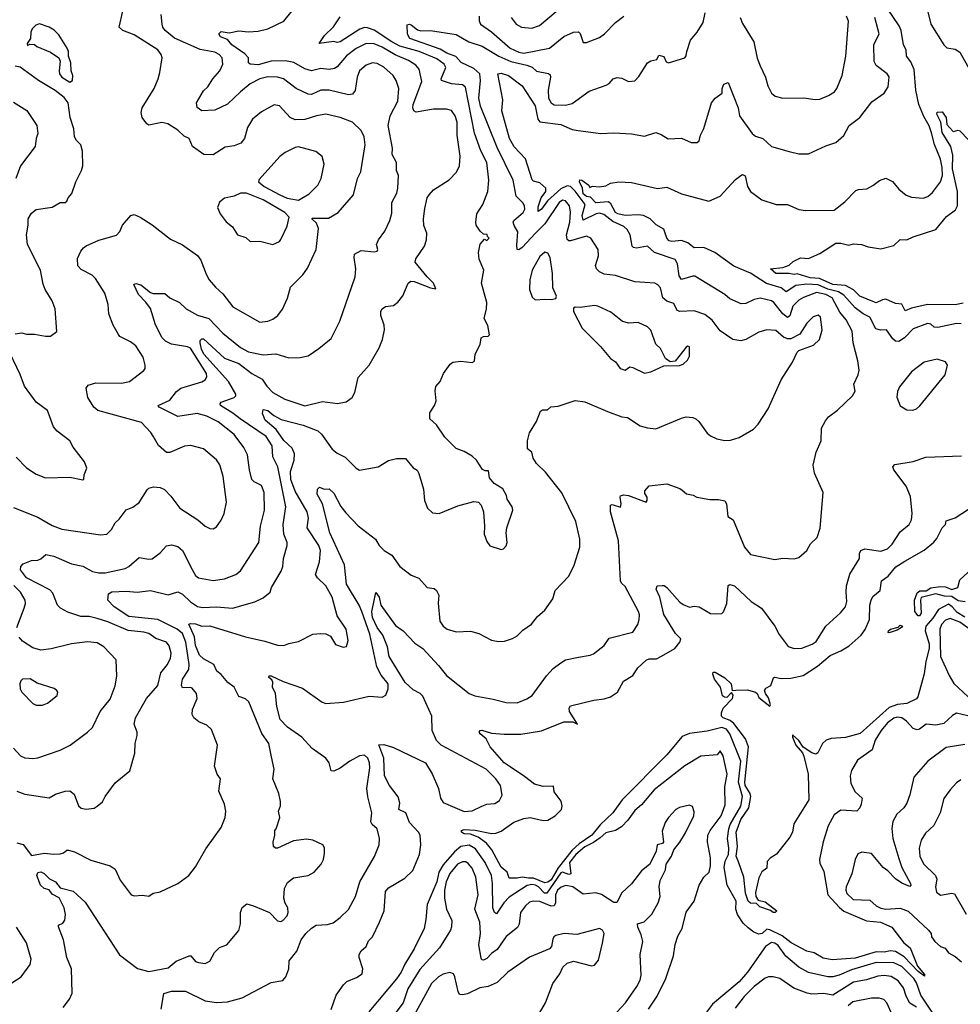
# Model space of a CAD drawing. Extents: x 1246230 to 1426786, y 660032 to 763141.
# Tile 363 of 566: x 1371733 to 1377578, y 676255 to 682372. Entities that reach past the tile are written whole.
import ezdxf

# ---------------------------------------------------------------- set-up
doc = ezdxf.new("R2010")
doc.units = 0

msp = doc.modelspace()

# ---------------------------------------------------------------- linework, layer by layer
at = {"layer": '0CON10XD'}
for points in [[(1371695, 679340.8), (1371845, 679280.6), (1371935, 679230), (1371995, 679207.8), (1372235, 679171.4), (1372275, 679175.8), (1372302.5, 679205), (1372325, 679246.7), (1372351.7, 679268.3), (1372393.4, 679326.6), (1372435, 679344), (1372475, 679372), (1372525, 679451.2), (1372535, 679461.2), (1372565, 679470), (1372605, 679465.7), (1372632.4, 679452.4), (1372672.8, 679412.8), (1372727.2, 679337.2), (1372838.8, 679265), (1372885, 679226.2), (1372915, 679212), (1372935, 679208), (1372955, 679221.2), (1372985, 679263.3), (1373004, 679305), (1373018.6, 679375), (1372996.5, 679535), (1372976.2, 679606.2), (1372955, 679638), (1372875, 679705.8), (1372795.8, 679725.8), (1372757.8, 679722.2), (1372665, 679684), (1372645, 679682.5), (1372595.7, 679725.7), (1372561.4, 679785), (1372547.8, 679807.8), (1372488.9, 679868.9), (1372218.8, 679945), (1372193.8, 679965), (1372156, 680025), (1372146.4, 680083.6), (1372158.8, 680101.2), (1372205, 680115.4), (1372365, 680114.5), (1372414.2, 680124.2), (1372505, 680192.5), (1372512.5, 680205), (1372513.3, 680225), (1372500, 680275), (1372454, 680345), (1372420.9, 680370.9), (1372355, 680403.8), (1372345.8, 680415.8), (1372314.5, 680474.5), (1372287.5, 680545), (1372281.7, 680601.7), (1372262.1, 680672.1), (1372204.5, 680764.5), (1372184, 680785), (1372115, 680821.1), (1372093.9, 680843.9), (1372092, 680888), (1372113.1, 680935), (1372129.2, 680955), (1372145, 680968.1), (1372225, 681001.4), (1372335, 681034), (1372354.4, 681055.6), (1372371.4, 681095), (1372422.5, 681155), (1372445, 681161.4), (1372481.2, 681145), (1372555, 681097.5), (1372669.1, 681009.1), (1372745, 680972.5), (1372836.9, 680906.9), (1372858, 680878), (1372890.5, 680790.5), (1372910.8, 680755), (1372949.4, 680709.4), (1372995, 680668.6), (1373057.8, 680587.8), (1373225, 680492.9), (1373275, 680498.6), (1373305, 680510.8), (1373336.4, 680533.6), (1373366.4, 680573.6), (1373397.9, 680642.1), (1373415, 680710), (1373492, 680788), (1373521.8, 680828.2), (1373574.3, 680945), (1373588.7, 681075), (1373577.2, 681107.2), (1373548, 681135), (1373550, 681140), (1373651.8, 681138.2), (1373712.5, 681175), (1373807.1, 681285), (1373832.5, 681385), (1373853, 681427), (1373878.8, 681595), (1373873.1, 681645), (1373854.7, 681684.7), (1373801.2, 681735), (1373725, 681765.5), (1373635, 681784.5), (1373576.7, 681775), (1373505, 681752.5), (1373445, 681749.2), (1373414.1, 681764.1), (1373347.2, 681837.2), (1373315, 681842.5), (1373235, 681799.2), (1373179.2, 681755), (1373148, 681702), (1373130, 681635), (1373106, 681605), (1373065, 681589.4), (1373010.3, 681579.7), (1372935, 681533.5), (1372876.2, 681535), (1372805.6, 681585), (1372785, 681633.3), (1372755, 681648), (1372716, 681685), (1372654.2, 681724.2), (1372615, 681733.1), (1372535, 681717.7), (1372522.1, 681725), (1372493.8, 681765), (1372486.9, 681795), (1372492.9, 681825), (1372568, 681945), (1372594, 682005), (1372604.2, 682045), (1372618.6, 682135), (1372612.5, 682155), (1372591.4, 682185), (1372445, 682278.2), (1372374.1, 682304.1), (1372351.2, 682325), (1372374.4, 682425)], [(1371715, 677258.6), (1371755, 677247.1), (1371805, 677178.8), (1371885, 677194.7), (1371945, 677186.7), (1371985, 677190), (1372004.6, 677195.4), (1372025, 677212.5), (1372035, 677212.2), (1372072.4, 677202.4), (1372175, 677150), (1372295.7, 677115.7), (1372326.2, 677095), (1372356.4, 677026.4), (1372425.9, 676935.9), (1372445, 676928.8), (1372495, 676933.3), (1372535, 676927.5), (1372562.5, 676945), (1372605, 676954.2), (1372715, 677005.6), (1372782.9, 677055), (1372825, 677109.2), (1372889.8, 677220.2), (1372985, 677354), (1373008.5, 677415), (1373013.1, 677455), (1373005, 677497.5), (1372969.3, 677579.3), (1372980, 677655), (1372960, 677685), (1372944, 677735), (1372961.2, 677865), (1372925, 677961.2), (1372895, 677989.2), (1372845, 678009.2), (1372814.3, 678034.3), (1372804.2, 678055), (1372806.2, 678086.2), (1372835.7, 678155), (1372831.4, 678185), (1372805, 678219.5), (1372793.9, 678223.9), (1372745, 678220.6), (1372737.8, 678237.8), (1372745.4, 678275), (1372783.8, 678335), (1372786.8, 678365), (1372765.4, 678505), (1372745, 678557.8), (1372710.9, 678585), (1372590.5, 678645), (1372411.8, 678665), (1372320.6, 678725), (1372280, 678765), (1372284.7, 678805), (1372305, 678817.3), (1372395, 678820.9), (1372463.6, 678816.4), (1372545, 678826.2), (1372655, 678797.9), (1372715, 678816.9), (1372745, 678802.5), (1372794.7, 678754.7), (1372837.1, 678727.1), (1372869.7, 678719.7), (1372954.7, 678724.7), (1373055, 678715.5), (1373193.3, 678755), (1373245, 678780), (1373288.8, 678815), (1373297.5, 678845), (1373357.1, 678945), (1373368.6, 678975), (1373372.2, 679025), (1373395.7, 679105.7), (1373394.4, 679125), (1373373.9, 679175), (1373369.6, 679235), (1373386, 679345), (1373337, 679595), (1373306.7, 679656.7), (1373301.9, 679725), (1373265, 679781.6), (1373102.2, 679892.2), (1373057.6, 679927.6), (1372980.8, 679975), (1372977.5, 679985), (1372983.9, 679996.1), (1373065, 680024.6), (1373075.3, 680034.7), (1373075.3, 680045), (1373030.4, 680125), (1372876.1, 680295), (1372862.2, 680325), (1372853.8, 680365), (1372855, 680378.5), (1372865, 680389.7), (1372875, 680388.7), (1373005, 680268.8), (1373095.2, 680235.2), (1373175, 680174.7), (1373239.7, 680139.7), (1373268.5, 680095), (1373306.6, 680056.6), (1373380, 680015), (1373505, 679972.7), (1373615, 679999.4), (1373706.8, 679986.8), (1373762.1, 679997.9), (1373799.2, 680025), (1373815.7, 680055), (1373835, 680148.8), (1373904.2, 680225), (1373966.3, 680333.7), (1373987.1, 680385), (1374000, 680445), (1373998.5, 680475), (1373977.8, 680535), (1373977.9, 680562.1), (1373984.4, 680575.6), (1374005, 680590), (1374055, 680597.5), (1374083.3, 680616.7), (1374112.7, 680657.3), (1374147.5, 680735), (1374162.5, 680747.5), (1374185, 680746.5), (1374285, 680705.4), (1374319.1, 680700.9), (1374304.6, 680735), (1374264.2, 680774.2), (1374190.8, 680865), (1374194.3, 680885.7), (1374248, 680965), (1374260, 681005), (1374262, 681045), (1374244.4, 681094.4), (1374241.4, 681135), (1374250.9, 681199.1), (1374265.6, 681265), (1374276.9, 681285), (1374305, 681314.4), (1374402.2, 681377.8), (1374447.1, 681425), (1374465.4, 681465), (1374470.4, 681525), (1374451.8, 681655), (1374450.5, 681735), (1374439.4, 681775), (1374415, 681807.2), (1374385, 681816.6), (1374305, 681817.1), (1374197.2, 681797.2), (1374181.2, 681805), (1374174.7, 681824.7), (1374177.3, 681845), (1374231.4, 681988.6), (1374214.7, 682064.7), (1374195, 682088.8), (1374148, 682118), (1374065, 682153.4), (1373985, 682200.9), (1373935, 682223.2), (1373885, 682224.7), (1373823.9, 682193.9), (1373763.1, 682146.9), (1373705, 682078.9), (1373688, 682068), (1373655, 682062.1), (1373605, 682068.9), (1373545, 682054.6), (1373505, 682066.7), (1373435.2, 682105.2), (1373385, 682116), (1373294.8, 682115.2), (1373215, 682091.4), (1373165.6, 682095.6), (1373154, 682105), (1373154, 682135), (1373130.8, 682160.8), (1373050.4, 682215), (1373025, 682249.2), (1372980.8, 682265), (1372970.8, 682285), (1372985, 682299.4), (1373035, 682290.6), (1373095, 682302.9), (1373155, 682296.9), (1373215, 682301.8), (1373273.8, 682316.2), (1373375, 682363.3), (1373425, 682428)], [(1371715, 677578.2), (1371765, 677561.2), (1371915, 677538.1), (1371955, 677561.1), (1372015, 677579.4), (1372045, 677580.8), (1372070.9, 677560.9), (1372097.6, 677487.6), (1372115, 677474.3), (1372145, 677467.1), (1372195, 677474.2), (1372215, 677486), (1372246.8, 677513.2), (1372264, 677545), (1372325, 677630), (1372417.5, 677705), (1372448, 677815), (1372450, 677875), (1372462.5, 677925), (1372462, 677945), (1372444.4, 677994.4), (1372452.7, 678035), (1372520.4, 678155), (1372590.5, 678235), (1372609.4, 678315), (1372650.6, 678365), (1372669.4, 678405), (1372674.2, 678435.8), (1372661.1, 678481.1), (1372645, 678504.2), (1372578.3, 678528.3), (1372535, 678558.8), (1372505, 678567.5), (1372407.2, 678577.2), (1372280.6, 678630.6), (1372215, 678651.2), (1372165, 678663.4), (1372113.5, 678663.5), (1372031.3, 678691.3), (1371987.1, 678715), (1371967.5, 678735), (1371938.7, 678808.7), (1371920.6, 678830.6), (1371775, 678904.4), (1371736.7, 678955), (1371740, 678975), (1371755, 678990.8), (1371805, 679012.5), (1371845, 679014.3), (1371865, 679022), (1371895, 679050), (1371945, 679038.2), (1372055, 678990.6), (1372125, 678976.5), (1372185, 678944.7), (1372225, 678934.7), (1372264.7, 678935.3), (1372387.3, 678962.7), (1372410, 678975), (1372475, 679030.6), (1372535, 679020), (1372556.8, 679023.2), (1372605, 679060.8), (1372645, 679104.2), (1372675, 679110.5), (1372715, 679099.1), (1372743.6, 679075), (1372804.4, 678955.6), (1372825, 678920), (1372844.7, 678904.7), (1372935, 678887.5), (1373005, 678898.2), (1373075, 678925.6), (1373105, 678948.6), (1373219.6, 679125), (1373228.2, 679225), (1373253.8, 679325), (1373250.9, 679435), (1373235, 679478), (1373190.2, 679500.2), (1373176.2, 679516.2), (1373160.7, 679575), (1373149.1, 679669.1), (1373124.7, 679714.7), (1373064.5, 679795), (1372965, 679872.7), (1372895, 679909.7), (1372835, 679926.5), (1372715, 679906.2), (1372690.1, 679920.1), (1372598.8, 679965), (1372593.8, 679975), (1372665, 680009.2), (1372707, 680063), (1372735, 680083.1), (1372865, 680122.9), (1372885, 680134.5), (1372896.2, 680153.8), (1372893.3, 680175), (1372795, 680332.4), (1372775, 680340.7), (1372675.5, 680355.5), (1372638.8, 680375), (1372618.7, 680395), (1372577.3, 680477.3), (1372545, 680578.6), (1372517.5, 680617.5), (1372470, 680665), (1372442.3, 680727.7), (1372455, 680733.8), (1372485, 680724.3), (1372545, 680678), (1372561.9, 680671.9), (1372635, 680672), (1372666.2, 680645), (1372726, 680615), (1372768, 680575), (1372836.6, 680536.6), (1372908.1, 680515), (1372995.6, 680425), (1373105, 680335.4), (1373155, 680307.8), (1373245, 680290), (1373325, 680296.2), (1373405, 680271.9), (1373475.8, 680274.2), (1373525, 680284), (1373591.7, 680328.3), (1373668, 680392), (1373721.7, 680498.3), (1373817.5, 680775), (1373822, 680825), (1373811.9, 680895), (1373814.2, 680915), (1373855, 680937.8), (1373935, 680930.9), (1373953.3, 680935), (1373958.6, 680945), (1373950, 680975), (1373962.9, 681005), (1374001.1, 681058.9), (1374033.3, 681125), (1374045, 681170), (1374044.6, 681235.4), (1374075.5, 681295), (1374083.5, 681325), (1374086.7, 681405), (1374074.4, 681435), (1374074.3, 681485), (1374048.1, 681535), (1374048.5, 681575), (1374022.6, 681715), (1374034.6, 681775), (1374083.3, 681865), (1374088.8, 681945), (1374072.9, 681995), (1374054.5, 682025), (1373995, 682077.1), (1373955, 682100), (1373925, 682103.2), (1373885, 682089.6), (1373845.3, 682054.7), (1373829.3, 682015), (1373818, 681932), (1373800, 681910), (1373775, 681905.4), (1373656.1, 681933.9), (1373605, 681933.3), (1373545, 681907.9), (1373525, 681908.5), (1373450, 681945), (1373372.5, 682005), (1373335, 682016), (1373275, 682017.5), (1373224.8, 682005.2), (1373165, 681973.2), (1373103.8, 681925), (1373025, 681847.1), (1372945, 681809.2), (1372865, 681805.8), (1372835, 681826.7), (1372830.8, 681855), (1372875, 681929.2), (1372901.5, 681955), (1372933.5, 682005), (1372976.6, 682055), (1372994.6, 682095), (1372991.5, 682135), (1372971.9, 682155), (1372945, 682170.4), (1372855, 682186.1), (1372695, 682258.4), (1372637.5, 682305), (1372623.1, 682325), (1372618.1, 682345), (1372611.2, 682405)], [(1373936.7, 677173.3), (1373966.9, 677245), (1373968.5, 677285), (1373953.1, 677345), (1373922.8, 677372.8), (1373915, 677387.5), (1373920.4, 677445), (1373895.5, 677544.5), (1373889.1, 677595), (1373908.4, 677725), (1373907.3, 677755), (1373896.3, 677785), (1373875, 677802.2), (1373845, 677797.6), (1373784.6, 677765), (1373725, 677721.9), (1373684.1, 677704.1), (1373667.5, 677705), (1373655.9, 677755.9), (1373634.2, 677784.2), (1373550, 677845), (1373485.7, 677915), (1373397.1, 677977.1), (1373350.9, 678025), (1373331.1, 678105), (1373321.4, 678185), (1373303.1, 678225), (1373306.2, 678256.2), (1373299.8, 678269.8), (1373280.6, 678285), (1373282, 678295), (1373295.4, 678295.4), (1373369.8, 678259.8), (1373489.8, 678219.8), (1373611.9, 678131.9), (1373635, 678123.1), (1373745, 678132.1), (1373905, 678168.9), (1373985, 678162.5), (1374008.8, 678175), (1374022.5, 678215), (1374022.9, 678245), (1373978.8, 678298.8), (1373951.7, 678351.7), (1373909, 678555), (1373858.7, 678695), (1373841.8, 678735), (1373764.2, 678865), (1373751.8, 678985), (1373660.3, 679185), (1373613.4, 679363.4), (1373581.2, 679425), (1373583.7, 679456.3), (1373595, 679468.8), (1373625, 679456.2), (1373655, 679456.7), (1373685, 679430), (1373728.1, 679348.1), (1373758.7, 679308.7), (1373835, 679226.9), (1373944.6, 679144.6), (1373965.8, 679105), (1373998, 679075), (1374044.2, 679045), (1374095.8, 678975), (1374165, 678921.1), (1374212.2, 678902.2), (1374265, 678844.2), (1374307.3, 678837.3), (1374323.3, 678825), (1374336.8, 678796.8), (1374333, 678747), (1374344.2, 678635), (1374365, 678603.3), (1374390, 678585), (1374445, 678570), (1374535, 678573.8), (1374585, 678558.8), (1374665, 678518), (1374708.1, 678508.1), (1374745, 678510.6), (1374795, 678526.9), (1374825, 678544.3), (1374859.8, 678580.2), (1374912.4, 678617.6), (1374950, 678665), (1374995.7, 678704.3), (1375045, 678773.3), (1375061.2, 678825), (1375144.2, 678915.8), (1375177.3, 678982.7), (1375214, 679095), (1375214.2, 679145), (1375189.2, 679255), (1375102.6, 679432.6), (1375000.9, 679560.9), (1374943.3, 679615), (1374923, 679647), (1374916.2, 679685), (1374888.8, 679705), (1374888, 679755), (1374901.2, 679805), (1374943.6, 679876.4), (1374969.3, 679940.7), (1374981.7, 679948.3), (1375011.7, 679948.3), (1375032.5, 679967.5), (1375078.3, 679971.7), (1375185, 680006.7), (1375245, 679998.8), (1375385, 679938), (1375475, 679905.6), (1375509.7, 679899.7), (1375589.4, 679849.4), (1375635, 679835.6), (1375685, 679830.8), (1375845, 679897.5), (1375875, 679904), (1375915, 679901.2), (1375935, 679893.3), (1375953.3, 679875), (1376005, 679803.3), (1376025, 679786.2), (1376065, 679768), (1376115, 679758), (1376150.3, 679759.7), (1376203.4, 679776.6), (1376292.1, 679827.9), (1376321.1, 679858.9), (1376384.5, 679955.5), (1376465, 680133.8), (1376536, 680245), (1376565, 680307.5), (1376575, 680316.7), (1376665, 680350), (1376703.8, 680385), (1376718.6, 680445), (1376709.4, 680525), (1376695, 680535.6), (1376663.1, 680526.9), (1376625, 680487.5), (1376580.7, 680419.3), (1376525, 680388.9), (1376505, 680388.9), (1376479.4, 680399.4), (1376430.6, 680440.6), (1376375.6, 680444.4), (1376325, 680431.4), (1376245, 680385.6), (1376215, 680376.7), (1376165, 680386), (1376085, 680438.9), (1376036.1, 680505), (1375990.9, 680540.9), (1375925, 680563.1), (1375835, 680560), (1375818.8, 680565), (1375798, 680608), (1375755, 680624.2), (1375730, 680645), (1375715, 680706.7), (1375698.8, 680725), (1375680, 680735), (1375555, 680743.1), (1375435, 680782.7), (1375365, 680790.9), (1375336, 680805), (1375318, 680825), (1375311.9, 680845), (1375328.6, 680905), (1375327.5, 680945), (1375281.9, 681015), (1375255, 681027.1), (1375155, 680998.9), (1375145, 680998.4), (1375135, 681006.9), (1375131.5, 681035), (1375151.7, 681115), (1375155.7, 681175.7), (1375148.4, 681215), (1375125, 681247.7), (1375105, 681250.9), (1375085, 681236.5), (1374996.3, 681103.7), (1374937.9, 681045), (1374855, 680957.3), (1374835, 680943.1), (1374824.3, 680945), (1374821.1, 680971.1), (1374828, 681055), (1374805, 681092.5), (1374799.5, 681115), (1374803.1, 681125), (1374862.1, 681175), (1374870.7, 681195), (1374870.4, 681215), (1374860, 681235), (1374818.2, 681275), (1374798.2, 681375), (1374698.8, 681578.8), (1374595.2, 681835), (1374585.9, 681885), (1374597.2, 681995), (1374591.5, 682035), (1374555, 682068), (1374476.1, 682106.1), (1374443.5, 682143.5), (1374387.9, 682165), (1374345, 682189.6), (1374156.2, 682255), (1374141.7, 682281.7), (1374140, 682340), (1374155, 682344.4), (1374165, 682340), (1374205, 682308.5), (1374225, 682302.2), (1374285, 682304.6), (1374445, 682279.4), (1374523.7, 682233.7), (1374606.8, 682206.8), (1374710, 682145), (1374785, 682112.9), (1374885, 682090.3), (1374916.3, 682076.3), (1374945, 682052.9), (1375018.3, 682038.3), (1375028.6, 682028.6), (1375030.3, 682015), (1375016.7, 681935), (1375019.3, 681885), (1375034.4, 681855), (1375055, 681843.8), (1375125, 681840.4), (1375165, 681851.8), (1375272.1, 681927.9), (1375376.7, 681965), (1375395, 681976), (1375420, 682005), (1375445, 682013.8), (1375475, 682008), (1375515, 681987.5), (1375555, 681993.1), (1375580.6, 682019.4), (1375633.1, 682105), (1375655, 682117.5), (1375692.5, 682125), (1375705, 682152.5), (1375735, 682143.3), (1375750.7, 682110.7), (1375765, 682103.3), (1375865, 682136), (1375875, 682147.5), (1375877.5, 682175), (1375901.4, 682245), (1375942.5, 682295), (1375980, 682355), (1375992.2, 682415)], [(1374588.1, 682395), (1374588.9, 682365), (1374597.1, 682345), (1374665, 682296.9), (1374780.4, 682195), (1374835, 682169.5), (1374865, 682164.8), (1375025.8, 682195), (1375115, 682267.9), (1375174.2, 682294.2), (1375205, 682296), (1375215, 682286.2), (1375235, 682231.2), (1375255, 682230), (1375335, 682262.2), (1375366.7, 682283.3), (1375435, 682354.3), (1375486.7, 682393.3)], [(1374787.1, 682385), (1374818.1, 682345), (1374850, 682325), (1374915, 682320), (1374963.6, 682336.4), (1375065.9, 682424.1)], [(1377583, 680483), (1377553.8, 680485), (1377438.9, 680458.9), (1377415, 680462.5), (1377395, 680480), (1377375, 680484.4), (1377285, 680450.9), (1377231.5, 680395), (1377195, 680373.5), (1377175.9, 680375.9), (1377158.5, 680388.5), (1377120, 680445), (1377083.2, 680443.2), (1377052, 680452), (1377015, 680524.3), (1376975, 680544.2), (1376925, 680582.4), (1376855, 680659.8), (1376821.5, 680681.5), (1376755, 680698.5), (1376695, 680724), (1376625, 680728.4), (1376555, 680719.8), (1376495, 680681.8), (1376465, 680705.3), (1376373.7, 680733.7), (1376275, 680797.8), (1376170.4, 680840.4), (1376051.8, 680925), (1375985, 680956.7), (1375925, 680955.5), (1375885.5, 680985), (1375845, 681000.9), (1375785, 680994.1), (1375768.1, 680998.1), (1375753.5, 681015), (1375735, 681070.9), (1375688.1, 681098.1), (1375650.9, 681135), (1375610, 681155), (1375575, 681159.7), (1375495.1, 681154.9), (1375448.9, 681165), (1375435, 681175.3), (1375407.1, 681227.1), (1375391.3, 681241.3), (1375312, 681235), (1375279.2, 681269.2), (1375255, 681272.8), (1375235, 681291), (1375230.5, 681325), (1375211.8, 681365), (1375212.6, 681377.4), (1375225.4, 681375.4), (1375270, 681345), (1375275, 681330), (1375292.5, 681337.5), (1375335, 681333.3), (1375375, 681340), (1375405, 681356.7), (1375455, 681364), (1375535, 681360), (1375696.4, 681323.6), (1375755, 681330.8), (1375845, 681290.5), (1376014.6, 681245.4), (1376085.7, 681275), (1376180.4, 681379.6), (1376215, 681403.6), (1376225, 681410), (1376241.5, 681401.5), (1376255.5, 681335.5), (1376275, 681303.8), (1376345, 681252), (1376434.6, 681224.6), (1376505, 681224.3), (1376575, 681192.9), (1376615, 681185.7), (1376795, 681189.2), (1376859.4, 681240.6), (1376929.1, 681310.9), (1376945, 681317.8), (1376997.8, 681322.2), (1377035, 681341.2), (1377075, 681373.3), (1377115, 681386.7), (1377157.3, 681367.3), (1377195, 681318.8), (1377241.7, 681281.7), (1377275, 681270), (1377347.4, 681262.6), (1377376.2, 681273.8), (1377405, 681299.2), (1377454.6, 681365.4), (1377467.9, 681405), (1377465.9, 681454.1), (1377454.7, 681505), (1377417.2, 681597.2), (1377399.2, 681669.2), (1377385, 681713.3), (1377351.5, 681771.5), (1377320.8, 681845), (1377300.9, 681935), (1377291.9, 682061.9), (1377271.2, 682111.2), (1377242.5, 682145), (1377241.5, 682185), (1377224.5, 682215), (1377209.7, 682305), (1377198.7, 682335), (1377127.2, 682437.2)], [(1376210, 682385), (1376225, 682348.8), (1376294.3, 682234.3), (1376315, 682132.5), (1376333.3, 682085), (1376367.1, 682015), (1376381.3, 681961.3), (1376404, 681915), (1376427, 681897), (1376475, 681884.2), (1376605, 681887.5), (1376675, 681876), (1376705, 681879.2), (1376759.1, 681900.9), (1376795.5, 681924.5), (1376810, 681945), (1376844.5, 682025), (1376867.5, 682145), (1376882.4, 682362.4), (1376870, 682395)], [(1377370, 682445), (1377395.4, 682345), (1377475, 682216.2), (1377495, 682198), (1377545, 682188.2), (1377575, 682169.6), (1377659.1, 682019.1)], [(1372045, 681983.8), (1372060, 681995), (1372063.3, 682025), (1372053.3, 682055), (1372051.2, 682105), (1372036.7, 682145), (1372036.7, 682175), (1372026.7, 682195), (1371975, 682277.5), (1371946.1, 682306.1), (1371915, 682326.7), (1371855, 682346.7), (1371832.5, 682337.5), (1371810, 682315), (1371802.5, 682295), (1371800, 682255), (1371780, 682225), (1371781.7, 682211.7), (1371795, 682220), (1371825, 682217.5), (1371840, 682205), (1371925, 682171.2), (1371975.9, 682135.9), (1371983.9, 682113.9), (1371977.5, 682055), (1371980.8, 682035), (1371995, 682014.2), (1372045, 681983.8)], [(1373185, 676866.9), (1373285, 676826), (1373335, 676773.8), (1373355, 676769.2), (1373368.8, 676775), (1373394.2, 676805), (1373400, 676825), (1373398, 676855), (1373382.3, 676882.3), (1373374.3, 676914.3), (1373379.2, 676975), (1373397.9, 677012.1), (1373435, 677040.8), (1373525, 677055.8), (1373562, 677075), (1373606.9, 677125), (1373620, 677155), (1373627, 677193), (1373626.1, 677226.1), (1373616.1, 677246.1), (1373554.1, 677274.1), (1373515, 677280.8), (1373435, 677270.6), (1373335, 677225.8), (1373322.5, 677225), (1373310, 677235), (1373307.3, 677262.7), (1373318.6, 677305), (1373317.5, 677335), (1373326.2, 677345), (1373350, 677415), (1373340, 677455), (1373353, 677487), (1373353.3, 677515), (1373344, 677565), (1373305.7, 677655), (1373313.3, 677715), (1373297.7, 677792.3), (1373281.9, 677875), (1373237.1, 677937.1), (1373157.1, 678135), (1373135, 678153.1), (1373095, 678168), (1373065.6, 678225), (1373025.6, 678255), (1372985, 678304.4), (1372957.5, 678325), (1372938.1, 678365), (1372875, 678400.7), (1372850.4, 678425), (1372824.6, 678485), (1372818.1, 678538.1), (1372784.4, 678615.6), (1372795, 678620.6), (1372825, 678619.4), (1372865, 678604.3), (1372915, 678605.6), (1373135, 678538.2), (1373255, 678511.2), (1373335, 678485.6), (1373375, 678484.2), (1373405, 678496.2), (1373465, 678508.8), (1373555, 678553.8), (1373605, 678558.8), (1373636.1, 678556.1), (1373665, 678542.5), (1373695, 678490), (1373743.6, 678473.6), (1373763, 678477), (1373773.8, 678515), (1373762, 678585), (1373705, 678667.5), (1373675, 678783.8), (1373634.5, 678855), (1373582.5, 678905), (1373571.4, 678925), (1373596.7, 679003.3), (1373602.2, 679075), (1373591.6, 679105), (1373518.9, 679215), (1373526.9, 679275), (1373520, 679315), (1373445, 679443.8), (1373418, 679515), (1373415.6, 679564.4), (1373438.8, 679635), (1373441, 679675), (1373425, 679711.1), (1373375, 679757.1), (1373326.5, 679826.5), (1373257.8, 679885), (1373241.5, 679925), (1373245, 679950), (1373275, 679944.4), (1373312.2, 679912.2), (1373357.9, 679887.9), (1373494, 679854), (1373585, 679818.5), (1373607.4, 679797.4), (1373675, 679703.3), (1373705, 679680), (1373755, 679654.3), (1373823.8, 679585), (1373845, 679574), (1373960, 679595), (1374025, 679633.3), (1374075, 679646.7), (1374130, 679645), (1374177, 679587), (1374203, 679573), (1374213.6, 679553.6), (1374241.2, 679455), (1374248, 679385), (1374267.7, 679337.7), (1374298.3, 679308.3), (1374340, 679305), (1374455, 679352), (1374555, 679378.8), (1374583.6, 679373.6), (1374600, 679355), (1374614, 679315), (1374622, 679225), (1374620, 679175), (1374635, 679130), (1374655, 679102.5), (1374725, 679080), (1374740, 679085), (1374756.4, 679103.6), (1374762.5, 679125), (1374756.7, 679185), (1374760, 679215), (1374796.2, 679325), (1374793.8, 679345), (1374762.3, 679392.3), (1374757.1, 679415), (1374735, 679457.5), (1374681.2, 679491.2), (1374651.2, 679525), (1374645, 679570), (1374625, 679570), (1374608.3, 679578.3), (1374571.2, 679635), (1374545, 679660), (1374495, 679690), (1374445, 679707.5), (1374375, 679777.5), (1374323.3, 679855), (1374282.3, 679892.3), (1374281.2, 679928.8), (1374311.2, 679975), (1374320, 680005), (1374314.1, 680065.9), (1374317.7, 680092.3), (1374346, 680125), (1374365.5, 680174.5), (1374407.3, 680232.7), (1374425, 680243.8), (1374475, 680250.8), (1374545, 680243.3), (1374559.3, 680250.7), (1374563.3, 680295), (1374593.8, 680355), (1374600, 680395), (1374615, 680404), (1374644, 680406), (1374651.2, 680415), (1374641.3, 680471.3), (1374618.8, 680515), (1374634, 680575), (1374636.2, 680615), (1374602, 680735), (1374616.2, 680815), (1374587.5, 680885), (1374584, 680925), (1374595, 680977.5), (1374621.7, 681008.3), (1374635, 681000), (1374650, 681015), (1374640, 681025), (1374638.3, 681038.3), (1374615, 681040), (1374595, 681057.5), (1374570, 681095), (1374566.2, 681115), (1374572.5, 681165), (1374610, 681225), (1374641.5, 681305), (1374648.9, 681375), (1374636.5, 681485), (1374598.2, 681558.2), (1374558.1, 681668.1), (1374503.4, 681953.4), (1374485, 681967.1), (1374415, 681972.7), (1374354.2, 681994.2), (1374352.2, 682005), (1374380.6, 682075), (1374370.4, 682095), (1374325, 682130), (1374215, 682175.2), (1374095, 682207.5), (1374044.2, 682234.2), (1373935, 682307.3), (1373895, 682322.1), (1373875, 682323.1), (1373846.2, 682313.8), (1373725, 682234.2), (1373705, 682230.9), (1373685, 682237.1), (1373593.3, 682225), (1373626.9, 682275), (1373682.3, 682327.7), (1373725, 682390)], [(1373667.2, 676222.8), (1373698.6, 676311.4), (1373745, 676376.7), (1373765, 676397.5), (1373825, 676420.6), (1373860, 676445), (1373865.9, 676475), (1373842.4, 676545), (1373843.1, 676565), (1373855, 676587.3), (1373885.4, 676614.6), (1373900.6, 676649.4), (1373924.1, 676675), (1373968.5, 676765), (1373996.6, 676836.6), (1374005, 676956), (1374025, 676979.5), (1374125, 677037.5), (1374175, 677086.4), (1374217.2, 677185), (1374225.5, 677245.5), (1374220.6, 677305), (1374210, 677325), (1374154.7, 677384.7), (1374131.4, 677445), (1374088.8, 677465), (1374094.4, 677505), (1374084.5, 677544.5), (1374030, 677615), (1374000.5, 677675), (1373995.6, 677785), (1373965, 677867.5), (1373995, 677868), (1374055, 677850.6), (1374253.8, 677755), (1374296.3, 677686.3), (1374334.7, 677594.7), (1374347.5, 677535), (1374365, 677509.1), (1374495, 677452.3), (1374545, 677457.5), (1374604.4, 677485.6), (1374635, 677497.5), (1374685, 677501.9), (1374715, 677520.8), (1374731.4, 677555), (1374720, 677615), (1374691.4, 677655), (1374630.6, 677715), (1374350.8, 677865), (1374323.5, 677893.5), (1374296.8, 677955), (1374293.3, 678045), (1374238.5, 678168.5), (1374221.5, 678185), (1374178.5, 678208.5), (1374128.5, 678255), (1374028.2, 678415), (1374017.6, 678475), (1373988.9, 678548.9), (1373954.8, 678595), (1373925, 678657.1), (1373921.9, 678695), (1373932, 678742), (1373945, 678812.5), (1373965.6, 678785), (1373977.1, 678735), (1374068.6, 678608.6), (1374115, 678574.4), (1374188.4, 678498.4), (1374237.5, 678465), (1374335, 678360.8), (1374385, 678297.5), (1374525, 678186.7), (1374560.6, 678170.6), (1374675, 678151.1), (1374755, 678130), (1374825, 678128.6), (1374885, 678152.5), (1374917, 678173), (1375005.4, 678294.6), (1375048.3, 678341.7), (1375095, 678377.1), (1375125, 678395.6), (1375205, 678411.4), (1375276.8, 678423.2), (1375297.6, 678432.4), (1375363.8, 678485), (1375395, 678529.2), (1375543.2, 678566.8), (1375574.2, 678615), (1375581.9, 678645), (1375584.2, 678675), (1375577.1, 678695), (1375495, 678850.6), (1375471.5, 678871.5), (1375465.6, 678885), (1375454.6, 679134.6), (1375404.4, 679315), (1375404, 679356), (1375415, 679360), (1375465.9, 679344.1), (1375470, 679365), (1375463.9, 679406.1), (1375466.7, 679413.3), (1375485, 679420), (1375515, 679416.2), (1375626.1, 679373.9), (1375632.5, 679385), (1375632.5, 679405), (1375618.3, 679428.3), (1375617.5, 679445), (1375645, 679476.7), (1375755, 679488.8), (1375835, 679460), (1375849.1, 679449.1), (1375877, 679427), (1375917.3, 679417.3), (1375940, 679405), (1376022.1, 679392.1), (1376075, 679391.4), (1376115, 679382), (1376125.9, 679364.1), (1376133.8, 679285), (1376165.6, 679265.6), (1376236.2, 679095), (1376275, 679050), (1376425, 679018.8), (1376475, 679026), (1376545, 679023.3), (1376575, 679030), (1376625, 679074), (1376647.5, 679115), (1376689.2, 679155), (1376707.6, 679212.4), (1376725.8, 679435), (1376670.8, 679555), (1376663.5, 679605), (1376682.5, 679685), (1376714.2, 679755), (1376716, 679835), (1376740.7, 679880.7), (1376759.2, 679905), (1376815, 679946), (1376908, 680035), (1376923.8, 680065), (1376916.7, 680106.7), (1376942.5, 680165), (1376949.1, 680195), (1376941.9, 680251.9), (1376912.2, 680365), (1376906.8, 680436.8), (1376868.4, 680508.4), (1376829.4, 680555), (1376782.2, 680645), (1376742.9, 680665), (1376685, 680676.9), (1376603.7, 680646.3), (1376575, 680628.7), (1376538.1, 680591.9), (1376518.1, 680531.9), (1376505, 680521.2), (1376475, 680545.3), (1376419.1, 680615), (1376404.6, 680625.4), (1376335, 680642.2), (1376295.9, 680634.1), (1376245, 680608.5), (1376216.3, 680606.3), (1376145, 680636.9), (1376115, 680665.5), (1375928, 680778), (1375915, 680779.1), (1375845, 680758.1), (1375830.9, 680780.9), (1375819.7, 680855), (1375805, 680882.5), (1375676.7, 680926.7), (1375635, 680964.4), (1375565, 680951.8), (1375546.4, 680956.4), (1375539.4, 680965), (1375526.4, 681035), (1375508.3, 681068.3), (1375486.4, 681086.4), (1375418.8, 681118.8), (1375361.9, 681161.9), (1375335, 681169.5), (1375315, 681166), (1375235, 681126.7), (1375227.8, 681155), (1375246.8, 681225), (1375185, 681307), (1375155, 681335.2), (1375135, 681340), (1375095, 681320.6), (1375013, 681247), (1374975, 681195.3), (1374955, 681181.2), (1374955, 681210), (1374974.2, 681265.8), (1375001.2, 681305), (1375002.5, 681325), (1374965, 681359.5), (1374925, 681368.5), (1374916.8, 681376.8), (1374875, 681508.1), (1374805, 681581.8), (1374776.6, 681635), (1374728.8, 681805), (1374734.3, 681875), (1374703.8, 682036.2), (1374725, 682040.4), (1374771.2, 682025), (1374855, 681961.9), (1374935, 681836.9), (1374952.6, 681755), (1374965, 681736.7), (1375095, 681720), (1375165, 681690), (1375203.6, 681683.6), (1375345, 681664.3), (1375425, 681670), (1375535, 681663.3), (1375615, 681647.8), (1375685, 681671.4), (1375719.3, 681659.3), (1375762.1, 681632.1), (1375845, 681636.2), (1375905, 681610), (1375941.7, 681608.3), (1375955, 681620), (1375963.8, 681655), (1375985, 681696.7), (1376031.8, 681855), (1376055, 681884.4), (1376097.5, 681915), (1376098, 681945), (1376108.3, 681971.7), (1376135, 681982.5), (1376197.5, 681825), (1376205.6, 681775), (1376285, 681664.2), (1376305, 681648.6), (1376351.2, 681635), (1376405, 681584), (1376515, 681554.2), (1376575, 681538.6), (1376635, 681538), (1376742.2, 681587.8), (1376805, 681610), (1376855, 681652.5), (1376887.5, 681715), (1376954, 681765), (1377028.8, 681861.2), (1377105, 681916), (1377130, 681955), (1377135, 682016.7), (1377123.8, 682035), (1377055, 682087.1), (1377042, 682112), (1377041.5, 682215), (1377072.9, 682285), (1377046.2, 682385)], [(1371705, 680420), (1371745, 680425.8), (1371775, 680418.6), (1371825, 680419.2), (1371893.9, 680406.1), (1371925, 680406.7), (1371962.5, 680435), (1371952.5, 680575), (1371935.4, 680625.4), (1371890.8, 680695), (1371879.2, 680729.2), (1371861.2, 680815), (1371781.2, 680975), (1371774, 681035), (1371786, 681095), (1371786.2, 681135), (1371805, 681170), (1371835, 681193.8), (1371935, 681208), (1371985, 681236.2), (1372015, 681236.7), (1372025.8, 681244.2), (1372034.2, 681265.8), (1372056.8, 681293.2), (1372082, 681365), (1372117.5, 681435), (1372124, 681465), (1372123.8, 681555), (1372113.3, 681595), (1372085, 681622.5), (1372074.2, 681644.2), (1372070, 681695), (1372046, 681765), (1372034.2, 681855), (1372009.1, 681889.1), (1371952.7, 681932.7), (1371850, 681995), (1371735, 682077.5), (1371705, 682084.2)], [(1371695, 681858.8), (1371777, 681807), (1371840, 681715), (1371846.1, 681666.1), (1371834, 681635), (1371828.8, 681585), (1371736.7, 681465), (1371708.8, 681385)], [(1377595, 680610), (1377545, 680600), (1377375, 680603.4), (1377275, 680580.6), (1377235, 680564.2), (1377213.9, 680603.9), (1377175, 680609.5), (1377114.9, 680635.1), (1377095, 680632.7), (1377055, 680613.5), (1377045, 680616.2), (1376953.6, 680653.6), (1376915, 680694.8), (1376865, 680721), (1376785, 680727.8), (1376703.6, 680763.6), (1376645, 680769.3), (1376565, 680792.5), (1376545, 680788.9), (1376514.6, 680795.4), (1376465.3, 680795.3), (1376431.5, 680795), (1376397.5, 680825), (1376475, 680833.6), (1376515, 680847.5), (1376539.3, 680870.7), (1376585, 680893.3), (1376635, 680888), (1376705, 680920), (1376805, 680982.9), (1376835, 680984.3), (1376885, 680970.8), (1376915, 680979.4), (1376964.5, 680974.5), (1377005, 680960), (1377085, 680948), (1377165, 680968.8), (1377204.3, 681005.7), (1377245, 681003.8), (1377285, 681024), (1377425, 681069.5), (1377491.3, 681148.7), (1377548.3, 681191.7), (1377559.4, 681215), (1377561.3, 681305), (1377529.5, 681445), (1377530.5, 681529.5), (1377518.8, 681585), (1377465, 681670.6), (1377457.1, 681735), (1377431.2, 681785), (1377435, 681798.6), (1377465, 681800.6), (1377490.4, 681765), (1377495, 681721.2), (1377530.5, 681680.5), (1377535, 681676.7), (1377565, 681686), (1377575, 681681.2), (1377629.1, 681625)], [(1373465, 681250), (1373530.5, 681289.5), (1373586.1, 681343.9), (1373606.5, 681385), (1373625.6, 681475), (1373611.7, 681521.7), (1373573.9, 681553.9), (1373465, 681581.8), (1373445, 681577.8), (1373383.1, 681546.9), (1373348.3, 681521.7), (1373221.7, 681378.3), (1373216.7, 681365), (1373250.9, 681335), (1373348.8, 681285), (1373395, 681263.9), (1373465, 681250)], [(1373305, 680976.2), (1373325, 680983.8), (1373346.7, 680995), (1373355, 681007.5), (1373395, 681090), (1373407.1, 681145), (1373381.2, 681175), (1373245, 681254), (1373142.5, 681295), (1373105, 681294), (1373065, 681276), (1373005, 681263.3), (1372975, 681237.5), (1372961.2, 681205), (1372978.8, 681165), (1373015.8, 681115.8), (1373054.3, 681084.3), (1373086.7, 681035), (1373138.3, 681018.3), (1373165, 680993.8), (1373225.9, 680995.9), (1373305, 680976.2)], [(1374935, 680631.2), (1374995, 680636.7), (1375035, 680633.3), (1375065, 680640), (1375067.5, 680655), (1375046.4, 680706.4), (1375044.1, 680795.9), (1375028.9, 680895), (1375015, 680922), (1374995, 680928.1), (1374965, 680900), (1374917.9, 680815), (1374902.7, 680755), (1374900.4, 680695), (1374917.5, 680647.5), (1374935, 680631.2)], [(1375615, 680176.2), (1375655, 680184.2), (1375735, 680222), (1375833, 680223), (1375855, 680231.2), (1375882.3, 680257.7), (1375895, 680282.5), (1375895, 680340), (1375885, 680343.3), (1375875, 680336.7), (1375805, 680250), (1375775, 680247.5), (1375745, 680267.5), (1375715, 680330), (1375685, 680356.7), (1375655, 680443.8), (1375635, 680463.3), (1375575, 680490.8), (1375517.3, 680487.3), (1375477.9, 680497.9), (1375406.2, 680555), (1375325, 680592.5), (1375304.3, 680595.7), (1375215, 680583.3), (1375185, 680586.7), (1375175, 680580), (1375175, 680560), (1375227.1, 680455), (1375342.6, 680342.6), (1375405, 680267.5), (1375435.7, 680245.7), (1375464, 680205), (1375495, 680193.8), (1375523.6, 680216.4), (1375542.3, 680212.3), (1375615, 680176.2)], [(1371711.2, 679655), (1371775, 679588), (1371835, 679548), (1371893.8, 679526.2), (1372045, 679530.8), (1372125, 679512.5), (1372131.7, 679518.3), (1372133.3, 679545), (1372150, 679585), (1372136.2, 679625), (1372065, 679716.7), (1372043.8, 679755), (1371965, 679815.7), (1371941.9, 679841.9), (1371905, 679943.8), (1371835, 679996), (1371762.5, 680095), (1371735, 680167.5), (1371650, 680345)], [(1377283.6, 679946.4), (1377305, 679953.8), (1377326.8, 679973.2), (1377483.3, 680165), (1377497.5, 680225), (1377486.7, 680246.7), (1377435, 680263.3), (1377353.3, 680245), (1377275, 680183.8), (1377199.3, 680090.7), (1377187, 680063), (1377183.6, 680026.4), (1377205, 679972.5), (1377245, 679948.8), (1377283.6, 679946.4)], [(1377625, 678046.9), (1377555, 678064.5), (1377529.8, 678050.2), (1377475, 677998.9), (1377425, 677989.2), (1377365, 677995.6), (1377325.3, 677964.7), (1377310.3, 677959.7), (1377285, 677967.8), (1377244.5, 678014.5), (1377215, 678034.7), (1377185, 678039.4), (1377165, 678031.6), (1377125, 678003.3), (1377085.3, 677955), (1377048.5, 677895), (1377029.2, 677835), (1376938.9, 677771.1), (1376902.6, 677707.4), (1376892.9, 677675), (1376896.8, 677626.8), (1376924.4, 677575), (1376967.5, 677535), (1376962.3, 677497.7), (1376953.3, 677475), (1376935, 677453.8), (1376835, 677460), (1376795, 677432.5), (1376756.7, 677363.3), (1376725.9, 677264.1), (1376702.5, 677155), (1376705, 677131.2), (1376729.1, 677079.1), (1376753.8, 676935), (1376826.8, 676856.8), (1376853.3, 676833.3), (1376995, 676773.5), (1377082, 676765), (1377151.9, 676735), (1377226.4, 676636.4), (1377265.6, 676605), (1377312.1, 676492.1), (1377355, 676440), (1377355, 676428.8), (1377315, 676459.4), (1377229.7, 676549.7), (1377175, 676583.3), (1377145, 676587.2), (1377105, 676579.8), (1377055, 676581.3), (1376925, 676540.6), (1376781.1, 676531.1), (1376725, 676542.5), (1376669.4, 676575), (1376625, 676585.3), (1376526.6, 676636.6), (1376471.1, 676681.1), (1376395, 676718.1), (1376375, 676721.6), (1376345.7, 676694.3), (1376325, 676691.1), (1376295, 676702.8), (1376259.3, 676729.3), (1376229.4, 676759.4), (1376192.7, 676812.7), (1376183.6, 676845), (1376184.1, 676895), (1376130, 676995), (1376110.1, 677105), (1376116.9, 677145), (1376136.5, 677186.5), (1376139.1, 677225), (1376130.3, 677285), (1376139.4, 677345), (1376148.7, 677371.3), (1376213.7, 677485), (1376224.3, 677545), (1376199.4, 677635), (1376214, 677765), (1376144.8, 677935), (1376124.9, 677964.9), (1376095, 677974.9), (1376005, 677952.8), (1375895, 677937.7), (1375850.4, 677919.6), (1375754.2, 677805), (1375476.5, 677525), (1375418.6, 677445), (1375340.9, 677369.1), (1375287.1, 677305), (1375208.6, 677251.4), (1375166.5, 677213.5), (1375078.3, 677101.7), (1375035, 677027.7), (1375015, 677014.1), (1374995, 677010.4), (1374925, 677039.5), (1374895, 677038.1), (1374855, 677044.2), (1374825, 677037.5), (1374775, 677039.2), (1374762.5, 677075), (1374725, 677107.1), (1374665.8, 677215), (1374633.5, 677255), (1374582.6, 677292.6), (1374535, 677311.7), (1374493.8, 677313.8), (1374479.1, 677325), (1374478.6, 677335), (1374495, 677341.1), (1374563.3, 677336.7), (1374665, 677315.9), (1374692.3, 677317.7), (1374725, 677331.1), (1374804.2, 677385.8), (1374865, 677409.2), (1374905.4, 677415.4), (1374985, 677396.2), (1375015, 677399.2), (1375059.2, 677425), (1375098.8, 677465), (1375103.8, 677485), (1375097.3, 677517.3), (1375053.9, 677573.9), (1375050, 677610), (1374985, 677607.3), (1374931.8, 677621.8), (1374870.3, 677670.3), (1374779.6, 677729.6), (1374742.8, 677755), (1374655.8, 677855), (1374631.2, 677905), (1374594, 677935), (1374588.8, 677945), (1374593.3, 677955), (1374605, 677957.1), (1374665, 677940), (1374742.6, 677932.6), (1374846.2, 677933.8), (1374975, 677954.6), (1375115, 678010.3), (1375170.3, 678010.3), (1375200, 677995), (1375148.8, 678075), (1375146.2, 678095), (1375155, 678110), (1375300, 678145), (1375365, 678152), (1375405, 678166), (1375446.6, 678193.4), (1375485, 678262), (1375542.6, 678297.4), (1375574.7, 678345.3), (1375625, 678393.6), (1375645, 678402), (1375689, 678401), (1375721.9, 678418.1), (1375804, 678465), (1375835.8, 678504.2), (1375841.2, 678525), (1375808.3, 678558.3), (1375735, 678676), (1375711.1, 678785), (1375688.1, 678835), (1375695, 678853.8), (1375725, 678857.1), (1375736.8, 678856.8), (1375755, 678844), (1375834, 678754), (1375855, 678739.4), (1375895, 678722), (1375925, 678727.5), (1375955, 678724), (1376025, 678682.9), (1376065, 678680), (1376095, 678683.3), (1376106.4, 678693.6), (1376128, 678745), (1376135, 678857.5), (1376146.2, 678863.8), (1376175, 678855.6), (1376278.4, 678758.4), (1376341.9, 678715), (1376424.7, 678604.7), (1376452.3, 678552.3), (1376507.9, 678477.9), (1376545, 678464.4), (1376592.1, 678467.9), (1376657, 678493), (1376681.4, 678508.6), (1376742.5, 678605), (1376833.8, 678686.2), (1376865.4, 678724.6), (1376873.2, 678756.8), (1376867.9, 678815), (1376871.5, 678855), (1376892.1, 678927.9), (1376950.8, 679025), (1376951.4, 679055), (1376960, 679075), (1376985, 679084.3), (1377085, 679070.8), (1377125, 679084.2), (1377155.4, 679114.6), (1377205, 679190), (1377260, 679235), (1377274, 679265), (1377278.6, 679305), (1377268.9, 679408.9), (1377241.9, 679475), (1377165.8, 679575), (1377158.8, 679595), (1377171.7, 679608.3), (1377285, 679627.8), (1377363.6, 679653.6), (1377585, 679663.3)], [(1376182.5, 678207.5), (1376255, 678209), (1376305, 678194.3), (1376315.9, 678185.9), (1376325, 678160), (1376395, 678107.5), (1376398.8, 678115), (1376385, 678158.8), (1376366.5, 678186.5), (1376361.8, 678205), (1376370.3, 678219.7), (1376399.4, 678235), (1376416.5, 678283.5), (1376425, 678287.8), (1376465, 678280), (1376525, 678281.1), (1376601.5, 678298.5), (1376691.2, 678355), (1376769, 678421), (1376835, 678450), (1376887.5, 678482.5), (1376961.7, 678548.3), (1376986.5, 678583.5), (1377014.2, 678645.8), (1377015.8, 678734.2), (1377023.4, 678766.6), (1377035, 678788.9), (1377079.6, 678825), (1377089.1, 678885), (1377130.3, 678915), (1377176.9, 678973.1), (1377232.5, 679007.5), (1377353.4, 679076.6), (1377413.8, 679126.2), (1377431.3, 679148.7), (1377464.6, 679215.4), (1377486.7, 679235), (1377490.7, 679259.3), (1377545, 679276.7), (1377676.9, 679363.1)], [(1377607.5, 678755), (1377565, 678761.1), (1377525, 678788.9), (1377479.7, 678789.7), (1377425, 678804.6), (1377335, 678782.5), (1377330, 678765), (1377335.3, 678685), (1377325, 678669.4), (1377315, 678668.1), (1377295.3, 678695), (1377294, 678765), (1377308.8, 678811.2), (1377326.6, 678823.4), (1377365, 678823.5), (1377395, 678842.9), (1377455, 678851.5), (1377485, 678848.9), (1377525, 678832.5), (1377562.5, 678845), (1377575, 678892.5), (1377648.8, 678961.2)], [(1371714.2, 678595), (1371760, 678715), (1371768.6, 678745), (1371767.1, 678765), (1371736.7, 678815), (1371696.3, 678856.3)], [(1377605, 678660.6), (1377559.1, 678689.1), (1377528.3, 678725), (1377505, 678740.4), (1377442.1, 678707.9), (1377406.8, 678653.2), (1377364.2, 678605), (1377360.5, 678575), (1377383.6, 678495), (1377385.3, 678464.7), (1377363.8, 678385), (1377352.9, 678307.1), (1377314.3, 678165), (1377306.4, 678153.6), (1377245, 678122.9), (1377187.1, 678117.1), (1377135, 678098.5), (1376955, 677938), (1376865, 677912.4), (1376775, 677906.8), (1376745, 677896.9), (1376720.9, 677875), (1376692, 677818), (1376680.9, 677809.1), (1376655, 677816.6), (1376601.8, 677851.8), (1376575, 677893.3), (1376535, 677928.8), (1376534.6, 677914.6), (1376556.5, 677865), (1376597.5, 677817.5), (1376606.4, 677796.4), (1376632.5, 677685), (1376636.9, 677525), (1376543.9, 677376.1), (1376535.7, 677325), (1376517.6, 677292.4), (1376435, 677187.5), (1376397, 677163), (1376377.5, 677142.5), (1376375, 677100), (1376345, 677077.5), (1376325, 677040), (1376305, 676950), (1376307.1, 676925), (1376322.1, 676902.1), (1376365, 676892.2), (1376438.1, 676835), (1376428, 676825), (1376415, 676824.6), (1376398.1, 676838.1), (1376331.2, 676861.2), (1376311.1, 676881.1), (1376275, 676883.5), (1376260.3, 676895), (1376242.9, 676945), (1376233.3, 677045), (1376199.2, 677139.2), (1376185.9, 677175.9), (1376194.1, 677235), (1376185.7, 677325), (1376215, 677402.5), (1376264.6, 677475.4), (1376275.9, 677545), (1376272.6, 677565), (1376241.8, 677615), (1376238.6, 677635), (1376261.9, 677855), (1376243.8, 677903.8), (1376170.3, 678000.3), (1376148.5, 678018.5), (1376104.3, 678035), (1376093.6, 678045), (1376093.1, 678065), (1376104.5, 678095.5), (1376161.2, 678155), (1376166, 678175), (1376155, 678191.2), (1376128, 678162), (1376112.3, 678162.3), (1376101, 678171), (1376088.2, 678225), (1376050.7, 678275), (1376040, 678305), (1376042.2, 678317.8), (1376055, 678318.1), (1376115, 678283.1), (1376154.4, 678245), (1376160, 678205), (1376182.5, 678207.5)], [(1377135, 678563.4), (1377128.8, 678565), (1377130.8, 678575), (1377145, 678586.5), (1377191.4, 678598.6), (1377205, 678610.8), (1377217.9, 678605), (1377211.4, 678595), (1377185, 678580), (1377135, 678563.4)], [(1377735.3, 678515.3), (1377575, 678628.6), (1377515, 678651.4), (1377485, 678642.3), (1377460.7, 678615), (1377449.7, 678585), (1377455.3, 678415.3), (1377508.5, 678298.5), (1377538.3, 678248.3), (1377627.3, 678165)], [(1371695, 677845.8), (1371737.6, 677797.6), (1371765, 677786.9), (1371815, 677781.4), (1371845, 677786), (1371985, 677834.3), (1372045.8, 677865), (1372155, 677945.6), (1372185.8, 677975), (1372233.1, 678075), (1372295, 678151.2), (1372326.3, 678233.7), (1372336.8, 678293.2), (1372332.5, 678395), (1372255, 678475.7), (1372215, 678501.1), (1372155, 678506.2), (1372055.5, 678494.5), (1371927.6, 678462.4), (1371865, 678455.7), (1371815, 678470), (1371750.6, 678510.6), (1371730, 678535)], [(1371835, 678113.3), (1371875, 678113.8), (1371905, 678126.7), (1371965, 678172.5), (1371970, 678195), (1371963.3, 678205), (1371947.3, 678217.3), (1371840.9, 678250.9), (1371797.4, 678277.4), (1371750, 678275), (1371740, 678265), (1371734, 678245), (1371736, 678215), (1371746.2, 678195), (1371815, 678123.3), (1371835, 678113.3)], [(1377605, 677869.6), (1377489.8, 677850.2), (1377377.1, 677765), (1377289.2, 677665), (1377264.2, 677555.8), (1377245.8, 677505), (1377226.7, 677475), (1377184, 677436), (1377158.8, 677391.2), (1377152.8, 677347.2), (1377158.7, 677285), (1377195, 677161.2), (1377214.7, 677105), (1377267.8, 677005), (1377271.2, 676995), (1377265, 676986.7), (1377215, 677006.9), (1377175.6, 677035), (1377127.7, 677085), (1377098.7, 677105), (1377025, 677192.1), (1376965, 677200), (1376941.1, 677188.9), (1376924.5, 677155.5), (1376903.5, 677065), (1376869.5, 676985), (1376866.7, 676965), (1376872.7, 676942.7), (1376911.2, 676905), (1377015, 676901.5), (1377055, 676865.6), (1377085, 676851.3), (1377115, 676846.7), (1377205, 676851.1), (1377253.2, 676833.2), (1377380, 676715), (1377396.2, 676695), (1377398.8, 676675), (1377420, 676645), (1377455, 676614.2), (1377482.9, 676602.9), (1377504, 676574), (1377545, 676552.2), (1377585, 676518.6)], [(1375639.6, 676225), (1375693.3, 676305), (1375748.4, 676415), (1375795.4, 676555), (1375805, 676626.7), (1375822.4, 676677.6), (1375849.2, 676725), (1375873.4, 676826.6), (1375923.8, 676896.2), (1375954.6, 676995.4), (1375984.2, 677045), (1376018, 677075), (1376024.5, 677115.5), (1376026.2, 677165), (1376007.3, 677265), (1376009.6, 677305), (1376023.2, 677335), (1376091.8, 677425), (1376117.6, 677495), (1376115.3, 677605), (1376130, 677685), (1376105, 677798.8), (1376085, 677830), (1376066.7, 677805), (1375965, 677795.5), (1375865, 677735.6), (1375675, 677587.3), (1375596.2, 677495), (1375555, 677459.2), (1375512.1, 677397.9), (1375472.9, 677357.1), (1375435.3, 677334.7), (1375375, 677320), (1375339.9, 677290.1), (1375299.3, 677260.7), (1375245, 677232.6), (1375189, 677185), (1375150.3, 677135), (1375158.5, 677065), (1375145, 677062.3), (1375105, 677076.1), (1375095, 677071.6), (1375008.6, 676945), (1374993.7, 676945), (1374955.9, 676985), (1374938.8, 676995), (1374915, 676999.9), (1374886.2, 676993.8), (1374775, 676920.2), (1374741.4, 676885), (1374695, 676816), (1374682.5, 676825), (1374672.7, 676855), (1374671.6, 677005), (1374665.5, 677055.5), (1374624.9, 677134.9), (1374565, 677221.6), (1374525, 677243.5), (1374475, 677235.6), (1374435, 677203.1), (1374365, 677122.2), (1374337.9, 677075), (1374324.1, 677015.9), (1374264.2, 676874.2), (1374257.5, 676782.5), (1374246.7, 676725), (1374185, 676598.5), (1374126.4, 676505), (1374104, 676455), (1374075, 676412.9), (1373901.9, 676208.1)], [(1377580.9, 677649.1), (1377555, 677630.6), (1377515, 677588.1), (1377476, 677534), (1377453.1, 677445), (1377414.1, 677365.9), (1377362.3, 677317.7), (1377334.7, 677275.3), (1377322.2, 677225), (1377327.2, 677175), (1377348.6, 677128.6), (1377424.4, 677055), (1377431.7, 677031.7), (1377424.4, 676985), (1377430.6, 676950.6), (1377455, 676932.7), (1377525.5, 676945.5), (1377541.2, 676941.2), (1377614.4, 676815)], [(1375444.2, 676205), (1375497.1, 676265), (1375568.2, 676365), (1375587.7, 676405), (1375594.7, 676435.3), (1375588.8, 676565), (1375605.6, 676645), (1375595, 676686.2), (1375574, 676735), (1375572.5, 676755), (1375612.3, 676767.7), (1375660, 676815), (1375701.2, 676885), (1375713.3, 676925), (1375706.7, 676985), (1375712.5, 677025), (1375745, 677090), (1375750, 677125), (1375782.5, 677175), (1375797.5, 677215), (1375835, 677262.5), (1375869.3, 677320.7), (1375921.4, 677425), (1375925, 677450), (1375914.4, 677484.4), (1375895, 677491.4), (1375831.9, 677478.1), (1375810.6, 677465), (1375764.4, 677415), (1375743.3, 677385), (1375725, 677330), (1375732.5, 677265), (1375726.7, 677253.3), (1375693.3, 677245), (1375687.5, 677205), (1375646.1, 677123.9), (1375597.5, 677085), (1375535, 677002.5), (1375475, 676947.5), (1375443, 676887), (1375425, 676886.7), (1375347.3, 676937.3), (1375312.6, 676947.4), (1375235, 676939.4), (1375170, 676985), (1375127.4, 676992.6), (1375097.7, 676982.3), (1375075, 676963.1), (1375063.3, 676935), (1375062.4, 676885), (1375053.9, 676866.1), (1375035, 676864.7), (1374965, 676894.1), (1374925, 676896.6), (1374901, 676889), (1374875, 676867.5), (1374845.4, 676825), (1374836.4, 676753.6), (1374827.1, 676732.9), (1374755, 676675.4), (1374700, 676595), (1374665, 676571.2), (1374635, 676538.9), (1374615, 676528.5), (1374605, 676531.9), (1374601.1, 676541.1), (1374585.6, 676625), (1374595.3, 676695), (1374592.1, 676765), (1374561.1, 676845), (1374582.2, 676935), (1374567.2, 677045), (1374545, 677101.1), (1374520.4, 677130.4), (1374505, 677139.2), (1374485, 677140.4), (1374453.1, 677125), (1374405, 677068.5), (1374383.3, 677015), (1374373, 676965), (1374373.3, 676913.3), (1374384.4, 676845), (1374417.1, 676775), (1374416.8, 676736.8), (1374409.5, 676715), (1374340.5, 676605), (1374218.6, 676471.4), (1374145, 676350), (1374116.1, 676265), (1374050.6, 676179.4)], [(1372611.5, 676225), (1372627.4, 676322.6), (1372675, 676336.4), (1372763.2, 676336.8), (1372885.4, 676275.4), (1372955, 676266.7), (1373025, 676269.5), (1373115, 676294.6), (1373295, 676389.5), (1373367.6, 676402.4), (1373385.5, 676424.5), (1373404.3, 676475), (1373407.1, 676525), (1373454.6, 676585.4), (1373481.8, 676655), (1373510, 676695), (1373545, 676727.5), (1373575, 676745.6), (1373645, 676750.8), (1373679.7, 676760.3), (1373725, 676793.8), (1373775.5, 676844.5), (1373819.5, 676925), (1373845.6, 677015), (1373936.7, 677173.3)], [(1372003.3, 676235), (1372042.8, 676287.2), (1372059.2, 676325), (1372054.4, 676475), (1372025.7, 676545), (1372004, 676655), (1371973.6, 676736.4), (1371974.1, 676745.9), (1372000.5, 676759.5), (1372012.7, 676777.3), (1372017.1, 676812.9), (1372008.6, 676855), (1371977, 676917), (1371935, 676939.8), (1371915, 676965.4), (1371885, 676973.3), (1371861.9, 676995), (1371840, 677055), (1371845, 677073.3), (1371865, 677077.8), (1371885, 677068.5), (1371918, 677035), (1371955.7, 677015.7), (1371985, 676978.9), (1372065, 676957.1), (1372138.5, 676888.5), (1372352.1, 676562.1), (1372465, 676476.8), (1372535, 676458.6), (1372655, 676480.5), (1372705, 676522.2), (1372785, 676555.8), (1372795.7, 676555.7), (1372825, 676520), (1372843.6, 676513.6), (1372885, 676507.5), (1372915, 676522.5), (1372943.6, 676576.4), (1372975, 676607.5), (1373020, 676625), (1373095, 676713.3), (1373104.2, 676755), (1373104.3, 676825.7), (1373114.5, 676855.5), (1373145, 676880), (1373185, 676866.9)], [(1371648.1, 676365), (1371740.8, 676425), (1371797.6, 676502.4), (1371803.1, 676535), (1371775, 676636.2), (1371712.7, 676735)], [(1374895.6, 676085), (1375000, 676265), (1375046, 676385), (1375088.8, 676445), (1375107.5, 676485), (1375135, 676510), (1375175, 676523.3), (1375285, 676494), (1375305, 676498.8), (1375330.5, 676529.5), (1375355.3, 676634.7), (1375365.4, 676695), (1375355.3, 676715.3), (1375335, 676726.7), (1375195, 676688.9), (1375116.1, 676693.9), (1375065, 676683.3), (1375052.5, 676675), (1375045, 676660), (1375036.7, 676615), (1375025, 676600), (1374901.4, 676548.6), (1374766, 676454), (1374700.5, 676389.5), (1374644.6, 676365.4), (1374593.1, 676356.9), (1374515, 676320.9), (1374485, 676313.3), (1374466.7, 676316.7), (1374456.7, 676335), (1374437.7, 676425), (1374428.1, 676445), (1374405, 676451.5), (1374365, 676441.2), (1374335, 676424.7), (1374292.4, 676385), (1374157.9, 676137.9)], [(1377456.1, 676126.1), (1377332.3, 676312.3), (1377305, 676387.5), (1377288.6, 676415), (1377215, 676490.7), (1377165, 676511.6), (1377055, 676513.6), (1376900.8, 676469.2), (1376825, 676436.1), (1376784.8, 676425.2), (1376755.2, 676425.2), (1376635, 676453.4), (1376575, 676484.7), (1376493.7, 676553.7), (1376445, 676620.5), (1376425, 676634.7), (1376405, 676638.7), (1376367.9, 676615), (1376256.2, 676455), (1376203.1, 676395), (1376038.7, 676255), (1376001.5, 676205)], [(1377306.2, 676236.2), (1377265, 676261.5), (1377241.2, 676305), (1377225, 676356.9), (1377191.1, 676401.1), (1377147.7, 676427.7), (1377105, 676433), (1377065, 676429.5), (1376995, 676407.2), (1376915, 676392.4), (1376785, 676311.6), (1376728.9, 676321.1), (1376655, 676318.2), (1376626.2, 676325), (1376543.8, 676355), (1376455.9, 676415.9), (1376415, 676425.5), (1376385, 676425.4), (1376365, 676417.9), (1376296.4, 676365), (1376235, 676302.9), (1376178.3, 676231.7)], [(1377168, 676158), (1377120.5, 676265), (1377102.5, 676285), (1377073.8, 676293.8), (1377025, 676294), (1376909.9, 676270.1), (1376881.5, 676245)]]:
    msp.add_lwpolyline(points, dxfattribs=at)

doc.saveas('drawing.dxf')
